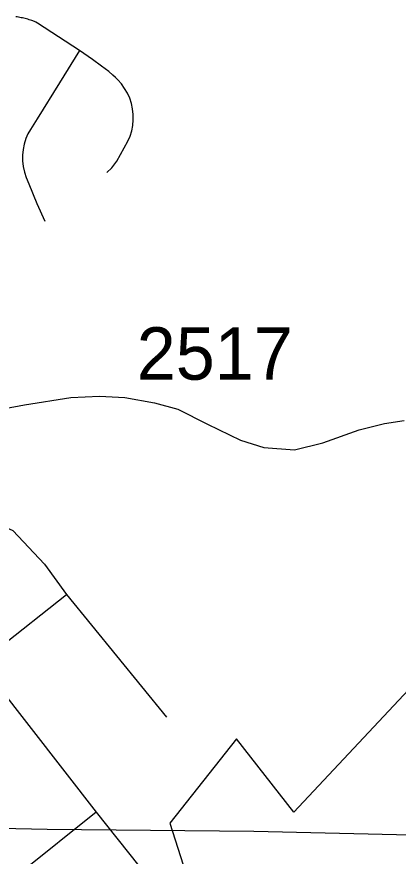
# Model space of a CAD drawing. Extents: x 1268485 to 1426702, y 514839 to 616766.
# Drawn here: x 1379031 to 1380105, y 540290 to 542654 of the extents above; entities that cross this region are included whole.
import ezdxf

# ---------------------------------------------------------------- set-up
doc = ezdxf.new("R2010")
doc.units = 0
for name, color, linetype in [('Old_Level_32', 7, 'Continuous'), ('Old_Level_35', 7, 'Continuous'), ('Old_Level_48', 7, 'Continuous'), ('Old_Level_49', 7, 'Continuous'), ('Old_Level_56', 7, 'Continuous'), ('Old_Level_8', 7, 'Continuous')]:
    doc.layers.add(name, color=color, linetype=linetype)

msp = doc.modelspace()

# ---------------------------------------------------------------- linework, layer by layer
at = {"layer": 'Old_Level_32'}
msp.add_lwpolyline([(1378925.494, 541537.952), (1379052.741, 541561.144), (1379183.079, 541582.212), (1379263.764, 541585.222), (1379335.14, 541582.212), (1379418.929, 541567.164), (1379484.098, 541549.104), (1379567.886, 541506.967), (1379660.985, 541461.82), (1379726.154, 541440.752), (1379813.046, 541434.732), (1379892.18, 541454.296), (1379994.588, 541490.414), (1380065.964, 541508.472), (1380121.823, 541517.502)], dxfattribs=at)
at = {"layer": 'Old_Level_35'}
for p, q in [((1378926.766, 540834.867), (1379171.086, 541026.898)), ((1379171.086, 541026.898), (1379452.212, 540681.693)), ((1378926.766, 540834.867), (1379254.542, 540414.048)), ((1379254.542, 540414.048), (1379041.083, 540243.445))]:
    msp.add_line(p, q, dxfattribs=at)
for points in [[(1379207.79, 542558.945), (1379088.655, 542636.557), (1379084.656, 542638.813), (1379080.145, 542640.863), (1379072.866, 542643.58), (1379069.277, 542644.81), (1379065.586, 542645.99), (1379061.998, 542647.117), (1379058.204, 542648.143), (1379054.616, 542649.116), (1379050.925, 542650.039), (1379047.132, 542650.962), (1379043.338, 542651.679), (1379039.647, 542652.449), (1379035.751, 542653.115), (1379031.958, 542653.679), (1379028.267, 542654.242)], [(1379207.79, 542558.945), (1379151.298, 542468.568), (1379087.732, 542366.759), (1379069.38, 542337.232), (1379062.203, 542324.416), (1379056.359, 542310.985), (1379051.54, 542295.811), (1379048.362, 542280.125), (1379046.722, 542264.183), (1379047.029, 542248.188), (1379048.875, 542232.297), (1379052.36, 542216.713), (1379057.589, 542201.539), (1379064.869, 542183.802), (1379087.424, 542128.181), (1379109.775, 542078.61)], [(1379284.377, 542215.79), (1379298.423, 542229.119), (1379312.161, 542247.573), (1379343.329, 542303.963), (1379349.583, 542318.265), (1379354.3, 542333.08), (1379357.375, 542348.356), (1379358.913, 542363.889), (1379358.708, 542379.422), (1379356.965, 542394.954), (1379353.582, 542410.18), (1379348.763, 542424.943), (1379342.407, 542439.194), (1379334.512, 542452.625), (1379325.387, 542465.184), (1379314.827, 542476.77), (1379308.368, 542483.691), (1379301.294, 542489.893), (1379289.503, 542499.736), (1379269.101, 542515.627), (1379244.289, 542533.774), (1379207.79, 542558.945)], [(1378269.369, 540456.751), (1378275.111, 540549.793), (1378280.955, 540592.495), (1378294.488, 540650.628), (1378397.424, 540867.829), (1378527.222, 541141.266), (1378552.546, 541164.539), (1378579.613, 541182.02), (1378614.472, 541199.45), (1378918.974, 541236.307), (1378957.729, 541234.359), (1378986.846, 541222.774), (1379019.86, 541207.19), (1379108.955, 541112.2), (1379171.086, 541026.898)], [(1379254.542, 540414.048), (1379374.702, 540262.823), (1379403.717, 540212.38), (1379434.783, 540105.753)]]:
    msp.add_lwpolyline(points, dxfattribs=at)
at = {"layer": 'Old_Level_48'}
msp.add_lwpolyline([(1382371.931, 540286.961), (1382283.739, 540378.779), (1382381.977, 540586.899), (1382212.102, 540686.363), (1382123.644, 540576.291), (1381586.535, 540821.613), (1381398.096, 540903.443), (1381044.536, 541022.813), (1380973.176, 541056.264), (1380626.7, 541283.838), (1379811.302, 540414.143), (1379649.644, 540620.702), (1379461.962, 540383.078), (1379644.124, 539813.886)], dxfattribs=at)
at = {"layer": 'Old_Level_49'}
msp.add_lwpolyline([(1382371.931, 540286.961), (1382283.739, 540378.779), (1382381.977, 540586.899), (1382212.102, 540686.363), (1382123.644, 540576.291), (1381586.535, 540821.613), (1381398.096, 540903.443), (1381044.536, 541022.813), (1380973.176, 541056.264), (1380626.7, 541283.838), (1379811.302, 540414.143), (1379649.644, 540620.702), (1379461.962, 540383.078), (1379644.124, 539813.886)], dxfattribs=at)
at = {"layer": 'Old_Level_56'}
msp.add_lwpolyline([(1371839.276, 540507.591), (1372919.06, 540561.29), (1373972.905, 540529.27), (1375118.599, 540487.599), (1375172.602, 540486.511), (1375944.434, 540460.37), (1376204.365, 540450.935), (1377372.141, 540412.821), (1377664.033, 540400.741), (1377855.8, 540394.68), (1378473.989, 540379.835), (1378541.792, 540378.47), (1379116.019, 540366.51), (1379697.966, 540360.398), (1380382.159, 540344.224), (1380791.778, 540325.774), (1381059.427, 540302.177), (1381061.503, 540301.744), (1381944.122, 540117.691)], dxfattribs=at)

# ---------------------------------------------------------------- texts
at = {"layer": 'Old_Level_8'}
msp.add_text('2517', height=147.6375, dxfattribs=at).set_placement((1379368.556, 541632.074))

doc.saveas('drawing.dxf')
